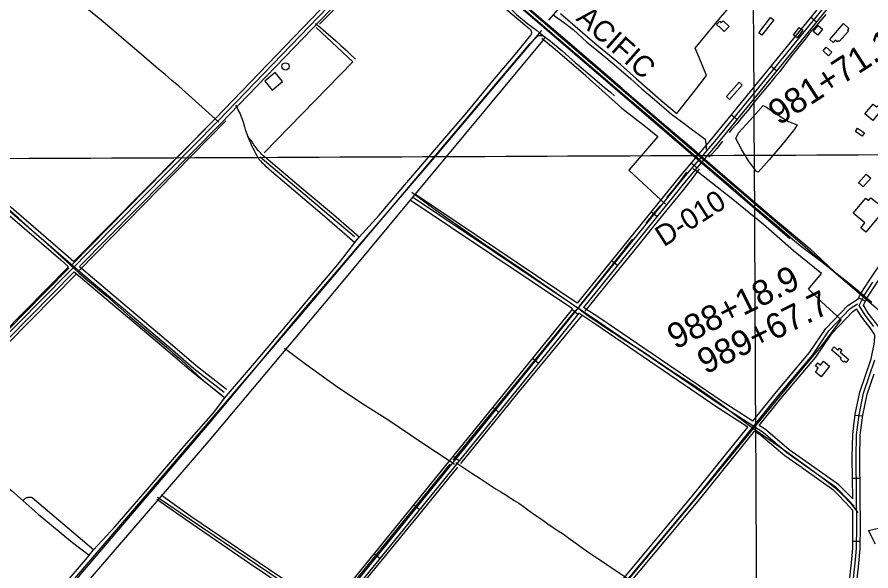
# Model space of a CAD drawing. Extents: x 3424494 to 3462436, y 522220 to 547718.
# Drawn here: x 3436193 to 3439589, y 538124 to 540326 of the extents above; entities that cross this region are included whole.
import ezdxf

# ---------------------------------------------------------------- set-up
doc = ezdxf.new("R2010")
doc.units = 0
for name, color, linetype in [('V-BLDG-OTLN', 7, 'Continuous'), ('V-DOMW-TANK', 7, 'Continuous'), ('V-DTCH-CNTR', 7, 'Continuous'), ('V-GRID-MAJR', 7, 'Continuous'), ('V-RAIL-IDEN', 7, 'Continuous'), ('V-RAIL-TRAK', 7, 'Continuous'), ('V-RIVR-RANG-IDEN', 7, 'Continuous'), ('V-ROAD-CNTR', 7, 'Continuous'), ('V-SITE-VEGE', 7, 'Continuous'), ('V-SURV-IDEN', 7, 'Continuous'), ('V-TOPO-SHOR', 7, 'Continuous')]:
    doc.layers.add(name, color=color, linetype=linetype)

msp = doc.modelspace()

# ---------------------------------------------------------------- linework, layer by layer
at = {"layer": 'V-BLDG-OTLN'}
for points in [[(3438974.3, 540296), (3438987.3, 540309.2), (3438993.6, 540303), (3439001.1, 540310.6), (3439024.2, 540287.8), (3439005.3, 540268.6), (3438983.6, 540289.9), (3438982.1, 540288.4)], [(3439142.5, 540262.8), (3439189.4, 540323.8), (3439202, 540314.1), (3439155.2, 540253.1)], [(3439425.7, 540236.3), (3439479.8, 540299.5), (3439500.6, 540280.3), (3439494.9, 540274.2), (3439499.9, 540269.6), (3439462, 540228.7), (3439459, 540231.5), (3439454.4, 540226.6), (3439446.4, 540234.1), (3439438, 540225)], [(3439280.7, 540253.4), (3439303.3, 540284.3), (3439317.8, 540273.7), (3439295.3, 540242.8)], [(3439359.4, 540268.4), (3439378.4, 540292.1), (3439396.6, 540277.6), (3439377.6, 540253.9)], [(3439398.3, 540191.6), (3439410.7, 540205.6), (3439432.6, 540186.2), (3439420.2, 540172.2)], [(3437177.8, 540070.9), (3437208, 540035.3), (3437249.1, 540070), (3437218.9, 540105.7)], [(3439014.2, 540009.3), (3439064.5, 540066.4), (3439076.6, 540055.6), (3439026.3, 539998.6)], [(3439563.9, 539940.4), (3439596.8, 539979.8), (3439610.9, 539968.4), (3439614.9, 539973.3), (3439632.5, 539959.1), (3439596.3, 539914.2)], [(3439526.8, 539870.9), (3439535.4, 539883.5), (3439562.6, 539864.9), (3439554, 539852.3)], [(3439539.7, 539666.2), (3439569.2, 539700.9), (3439587.6, 539685.3), (3439558.1, 539650.6)], [(3439518.5, 539545.7), (3439567.9, 539605.5), (3439578.9, 539596.5), (3439588.1, 539607.6), (3439618.1, 539582.8), (3439637.3, 539606.1), (3439662.7, 539585.1), (3439568.4, 539471), (3439548.1, 539487.7), (3439564.6, 539507.6)], [(3439432.3, 539003.1), (3439442.6, 539015.1), (3439457.2, 539002.3), (3439463.9, 539009.9), (3439472.6, 539002.2), (3439465.9, 538994.5), (3439500.2, 538964.5), (3439489.8, 538952.6), (3439483.3, 538958.3), (3439479.8, 538954.3), (3439467.2, 538965.4), (3439470.7, 538969.5)], [(3439400.1, 538958.2), (3439424.2, 538938.8), (3439390.1, 538896.4), (3439368.5, 538913.9), (3439375.2, 538922.2), (3439373.2, 538923.9), (3439378.9, 538931), (3439367.9, 538939.8), (3439377.1, 538951.2), (3439387.6, 538942.7)]]:
    msp.add_lwpolyline(points, close=True, dxfattribs=at)
at = {"layer": 'V-DOMW-TANK'}
msp.add_circle((3437260.5, 540129.6), 14.4, dxfattribs=at)
at = {"layer": 'V-DTCH-CNTR'}
for points in [[(3436995.5, 539908), (3436969.3, 539932.2), (3436942.9, 539956.2), (3436916.4, 539980.1), (3436889.8, 540003.8), (3436863, 540027.4), (3436836.1, 540050.8), (3436809, 540074), (3436781.9, 540097.1), (3436754.6, 540120.1), (3436727.1, 540142.9), (3436677.4, 540185.6), (3436627.6, 540228.1), (3436577.6, 540270.5), (3436527.5, 540312.8), (3436477.3, 540354.8), (3436426.9, 540396.7), (3436376.4, 540438.4), (3436365.1, 540447.1), (3436354, 540456), (3436343, 540465), (3436332.2, 540474.2)], [(3438593, 540137.2), (3438655.6, 540081.5), (3438752.5, 539995.5), (3438817.1, 539942.9), (3438896.5, 540043.5), (3438934.8, 540092.8), (3438906, 540164.5), (3438890.1, 540202.2), (3438990.1, 540324.1), (3439108, 540461.5)], [(3436479.3, 538187.5), (3436497.7, 538207.7), (3436582.8, 538300.5), (3436720.3, 538458), (3436858.1, 538620.6), (3436974.4, 538753.3), (3437019.7, 538811.9), (3437025.8, 538819.8), (3437137.2, 538950.7), (3437252.7, 539086.6), (3437364.7, 539220.9), (3437474.7, 539349.9), (3437536.2, 539430), (3437541.4, 539436.8), (3437553.9, 539450.7), (3437633.1, 539538.8), (3437734.7, 539659.2), (3437870.3, 539815.9), (3437983.1, 539948.2), (3438085.4, 540072.5), (3438180.6, 540184.9), (3438236.6, 540254.2), (3438237.5, 540255.8), (3438238.3, 540257.4), (3438238.9, 540259.2), (3438239.3, 540261), (3438239.5, 540262.9), (3438239.6, 540264.8), (3438239.4, 540266.6), (3438239, 540268.4), (3438238.4, 540270.2), (3438237.6, 540271.9), (3438236.6, 540273.5), (3438235.5, 540275), (3438234.2, 540276.4), (3438232.8, 540277.6), (3438231.2, 540278.6), (3438229.6, 540279.5), (3438093.7, 540394.1)], [(3438593, 540137.2), (3438490.9, 540220.3), (3438354.7, 540339.1)], [(3437379.9, 540300.7), (3437400.3, 540283.5), (3437420.5, 540266.1), (3437440.6, 540248.6), (3437460.6, 540230.8), (3437480.4, 540213), (3437500, 540194.9), (3437519.5, 540176.7), (3437538.9, 540158.3)], [(3438597.4, 539962.9), (3438454.5, 540092), (3438333.2, 540196.2), (3438279.7, 540240)], [(3436422.7, 539323.5), (3436353, 539388.7), (3436198.9, 539525.9), (3436048.1, 539655.6), (3435857.4, 539820.8), (3435729.6, 539930.6), (3435687.5, 539969.2), (3435601, 539905.4), (3435490.1, 539817.2), (3435437.5, 539776), (3435384.9, 539734.8), (3435332.3, 539693.6), (3435273.9, 539649.5), (3435215.8, 539605.1), (3435157.7, 539560.6), (3435099.9, 539515.8)], [(3437061.5, 539975.1), (3437065.5, 539968.4), (3437069.4, 539961.7), (3437073, 539954.8), (3437076.5, 539947.9), (3437079.8, 539940.8), (3437082.9, 539933.7), (3437085.7, 539926.4), (3437088.4, 539919.2), (3437090.9, 539911.8), (3437093.2, 539904.4), (3437095.3, 539896.9), (3437097.2, 539889.3), (3437100.6, 539878.5), (3437104.3, 539867.8), (3437108.2, 539857.2), (3437110.7, 539850.7), (3437112.3, 539846.6), (3437116.6, 539836.1), (3437121.1, 539825.7), (3437125.7, 539815.4), (3437130.6, 539805.2), (3437135.7, 539795.1), (3437141, 539785), (3437146.5, 539775.1), (3437152.2, 539765.3), (3437156.5, 539759.9), (3437160.9, 539754.6), (3437165.5, 539749.5), (3437170.3, 539744.4), (3437175.2, 539739.6), (3437180.2, 539734.9), (3437185.4, 539730.3), (3437190.7, 539725.9), (3437196.2, 539721.6), (3437415.2, 539534.7), (3437536.2, 539430)], [(3438597.4, 539962.9), (3438692.2, 539891), (3438741.2, 539850.4), (3438626.5, 539716.7), (3438772.1, 539581.7)], [(3437553.9, 539450.7), (3437451.1, 539539.8), (3437322.5, 539647.1), (3437183.1, 539765.4), (3437177.6, 539769.9), (3437172.3, 539774.6), (3437167.1, 539779.5), (3437162.1, 539784.5), (3437157.3, 539789.6), (3437152.5, 539794.9), (3437148, 539800.3), (3437143.6, 539805.9), (3437139.4, 539811.6), (3437135.3, 539817.4), (3437131.4, 539823.3), (3437127.7, 539829.3), (3437110.7, 539850.7)], [(3438469.4, 537901.9), (3438516.7, 537958.1), (3438613.5, 538076.9), (3438625.8, 538091.6), (3438711.2, 538193.8), (3438835.1, 538344), (3438941.1, 538470.1), (3439050.8, 538605), (3439121.2, 538690.5), (3439182.2, 538765), (3439300.6, 538909.1), (3439397.4, 539024.5), (3439469.7, 539122.1), (3439391.9, 539194.4), (3439339.7, 539244), (3439391.5, 539306.3), (3439281.1, 539397.2), (3439160.8, 539501.1), (3439032.4, 539606), (3438903.2, 539707.4), (3438881.4, 539722.1)], [(3438432.7, 539161.5), (3438368.5, 539205.2), (3438208.6, 539316.7), (3438054.7, 539420.1), (3437860.8, 539555.2), (3437763, 539628.1)], [(3436422.7, 539323.5), (3436440.4, 539307.9), (3436458.3, 539292.5), (3436476.2, 539277.3), (3436494.3, 539262.2), (3436512.5, 539247.2), (3436530.8, 539232.3), (3436549.2, 539217.7), (3436572.4, 539196.7), (3436595.7, 539176), (3436619.2, 539155.3), (3436642.8, 539134.9), (3436666.5, 539114.6), (3436690.3, 539094.4), (3436714.3, 539074.4), (3436738.4, 539054.6), (3436762.7, 539034.9), (3436787.8, 539013.3), (3436812.8, 538991.5), (3436837.6, 538969.5), (3436862.3, 538947.4), (3436886.8, 538925.1), (3436911.1, 538902.6), (3436935.3, 538880), (3437019.7, 538811.9)], [(3438432.7, 539161.5), (3438452.5, 539147.4), (3438472.4, 539133.4), (3438492.4, 539119.5), (3438512.5, 539105.8), (3438532.7, 539092.1), (3438552.9, 539078.7), (3438572.5, 539066.2), (3438592, 539053.5), (3438611.4, 539040.8), (3438630.7, 539027.8)], [(3437256.7, 539009.4), (3437335.8, 538949.5), (3437469.2, 538855.3), (3437575.1, 538785.1), (3437671.6, 538723.1), (3437798.1, 538638.1), (3437923.3, 538555.7), (3437933, 538549)], [(3438630.7, 539027.8), (3438680.2, 538997.3), (3438792.9, 538920.4), (3438884.2, 538863.3), (3438988.4, 538789.2), (3439121.2, 538690.5), (3439254.1, 538597.2), (3439331.1, 538542), (3439400, 538491.2), (3439445.1, 538455.7), (3439476, 538426.7), (3439509, 538391.8), (3439535.9, 538357.2)], [(3435837.1, 538730.2), (3435865, 538707.9), (3435934.8, 538647.4), (3436057.7, 538541.8), (3436171.1, 538443.8), (3436217.2, 538403.3), (3436277.5, 538350.3), (3436413.4, 538237.5), (3436479.3, 538187.5), (3436424.4, 538122.1), (3436327.7, 538009.6), (3436279.3, 537950.8)], [(3437937.7, 538554.7), (3437970, 538534.2), (3438002.2, 538513.3), (3438034.2, 538492.3), (3438066.1, 538471), (3438097.9, 538449.5), (3438116.2, 538438.7), (3438134.4, 538427.6), (3438152.4, 538416.3), (3438170.3, 538404.9), (3438188.1, 538393.2), (3438205.8, 538381.3), (3438223.3, 538369.2), (3438243.3, 538354.5), (3438263.5, 538340), (3438283.8, 538325.7), (3438304.2, 538311.5), (3438324.7, 538297.5), (3438345.4, 538283.6), (3438366.1, 538270), (3438392.3, 538251), (3438418.5, 538232.3), (3438444.9, 538213.7), (3438471.4, 538195.2), (3438498, 538176.9), (3438524.7, 538158.8), (3438551.5, 538140.9), (3438625.8, 538091.6)], [(3436497.7, 538207.7), (3436253, 538415.1), (3436250.5, 538415.8), (3436248.1, 538416.4), (3436245.6, 538416.8), (3436243, 538416.9), (3436240.5, 538416.9), (3436238, 538416.6), (3436235.5, 538416.1), (3436233, 538415.4), (3436230.7, 538414.5), (3436228.4, 538413.4), (3436226.2, 538412.1), (3436224.1, 538410.7), (3436222.1, 538409), (3436220.3, 538407.3), (3436218.7, 538405.3), (3436217.2, 538403.3)], [(3437434.4, 537934), (3437353.6, 537991), (3437247.3, 538066.3), (3437117.6, 538153.9), (3437007.8, 538229.8), (3436893.5, 538307.7), (3436748.8, 538407.7)], [(3436765.9, 538426.9), (3436884.3, 538342.2), (3437003.4, 538261.1), (3437110.9, 538189), (3437233.7, 538105.1), (3437344.3, 538032), (3437430.1, 537975), (3437454, 537958.7)]]:
    msp.add_lwpolyline(points, dxfattribs=at)
at = {"layer": 'V-GRID-MAJR'}
for points in [[(3439178.1, 527657.9), (3439151.7, 533715.8), (3439125.2, 539776.7), (3439098.8, 545837.7), (3439098.8, 545840.7)], [(3428572.5, 539732.2), (3433848.9, 539754.1), (3439125.2, 539776.7), (3444401.6, 539800.1), (3449677.9, 539824.3), (3454954.3, 539849.2), (3460230.7, 539875)]]:
    msp.add_spline(points, degree=3, dxfattribs=at)
at = {"layer": 'V-RAIL-TRAK'}
for points in [[(3438130.4, 540424.7), (3438265.9, 540308.4), (3438483.8, 540121.8), (3438589.1, 540030.7)], [(3438598.7, 540042), (3438354.2, 540252.8), (3438206.8, 540377.4)], [(3438589.1, 540030.7), (3438656.4, 539974.4), (3438715.8, 539923.5), (3438785.3, 539863.9), (3438881.9, 539780.7), (3438909, 539757.2), (3438929.4, 539739.6), (3439039.2, 539646.3), (3439112.9, 539582.3), (3439212.4, 539498.3), (3439277, 539442.4), (3439307.7, 539417.5), (3439359.8, 539377.6), (3439392.2, 539353.6), (3439442.7, 539315), (3439503.2, 539267.4), (3439566.8, 539213.8), (3439592.7, 539191.9)], [(3438598.7, 540042), (3438690.4, 539964.2), (3438774.8, 539892.1), (3438865.2, 539814.9), (3438919.2, 539769), (3438987.7, 539709.5), (3439093, 539619.5), (3439200.9, 539526.2), (3439345.4, 539405.5), (3439442.7, 539315)]]:
    msp.add_lwpolyline(points, dxfattribs=at)
at = {"layer": 'V-ROAD-CNTR'}
for p, q in [((3439371.6, 540306), (3439348.4, 540324.9)), ((3439213.7, 540112.1), (3439190.5, 540131.1)), ((3439055.9, 539918.3), (3439032.6, 539937.2)), ((3438895.9, 539725.8), (3438873, 539745.3)), ((3438737.6, 539532.7), (3438714.3, 539551.6)), ((3438580.4, 539338.4), (3438557.1, 539357.3)), ((3439540.1, 539210.3), (3439566.9, 539196.8)), ((3438423.1, 539144.1), (3438399.8, 539162.9)), ((3438265.7, 538949.8), (3438242.4, 538968.7)), ((3438108.1, 538755.8), (3438084.8, 538774.7)), ((3439525.9, 538743.9), (3439555.7, 538740.2)), ((3437950.5, 538561.7), (3437927.2, 538580.6)), ((3439515.1, 538492.5), (3439545.1, 538492.8)), ((3437792.9, 538367.6), (3437769.6, 538386.5)), ((3439516.7, 538242.8), (3439546.7, 538242.5)), ((3437635.4, 538173.5), (3437612.1, 538192.4))]:
    msp.add_line(p, q, dxfattribs=at)
for points in [[(3432086.3, 545626.6), (3433017.5, 544826.1), (3436584, 541768.3), (3439656.2, 539130.4), (3440791.3, 538157.4)], [(3432733, 545050.3), (3433007.7, 544814.8), (3436574.2, 541756.9), (3439266.7, 539445.1)], [(3438955.7, 541963.9), (3438831.4, 541837.9), (3437779.6, 540751.2), (3436981.6, 539923.1), (3436419.1, 539354.6)], [(3438956.6, 541943.4), (3438842.1, 541827.4), (3437790.4, 540740.8), (3436992.3, 539912.6), (3435795.3, 538702.9), (3434822.5, 537711.3), (3433638.5, 536500.9), (3432411.7, 535256.8), (3431892.4, 534722)], [(3438429.1, 541379.1), (3437801.2, 540730.4), (3437003.1, 539902.1), (3436441.5, 539334.6)], [(3439560.3, 540536), (3439532.8, 540521.1), (3439485.5, 540469.6), (3438965.9, 539831.6), (3438842.3, 539685.9), (3438340.7, 539066.1), (3437527.7, 538064.7), (3436977.6, 537390.6), (3436950.7, 537358.5), (3436912.6, 537328.4), (3436880.1, 537287.6), (3435369.4, 535417.2)], [(3439553.2, 540549.2), (3439523.5, 540533.1), (3439474.2, 540479.4), (3438954.4, 539841.2), (3438830.7, 539695.4), (3438420.7, 539188.8)], [(3439567.5, 540522.8), (3439542.2, 540509.1), (3439496.9, 540459.8), (3438977.4, 539822), (3438853.8, 539676.3), (3438445.8, 539172)], [(3433324.1, 536182.1), (3432223.6, 537250.6), (3432220.1, 537258.6), (3432226, 537272.9), (3432250.3, 537291.2), (3432956, 537846.6), (3433636.9, 538383), (3434364.1, 538949.4), (3435034.7, 539473.7), (3435654.5, 539953.9), (3435673.5, 539961.4), (3435694.9, 539951.2), (3435719.6, 539937.7), (3436376.5, 539371.6), (3436454.6, 539304), (3436811.3, 539002.9), (3436896.3, 538929.3), (3437016.2, 538835.1)], [(3435678.5, 539975.6), (3435701.7, 539964.6), (3435728.2, 539950.1), (3436386.3, 539382.9), (3436419.1, 539354.6)], [(3435676.1, 539943.5), (3435688.1, 539937.9), (3435711, 539925.3), (3436366.7, 539360.2), (3436397.9, 539333.2)], [(3438420.7, 539188.8), (3437777.4, 539619.8)], [(3439537.8, 539205.9), (3439548.4, 539226.8), (3439583.2, 539279.8), (3439607.1, 539315.5), (3439639.4, 539362), (3439678.8, 539401.3), (3439720.1, 539426.3), (3439777.8, 539474.1), (3439810.7, 539511.8), (3439844.8, 539560.3), (3439893.5, 539628.4)], [(3438401.8, 539165.4), (3437760.7, 539594.9)], [(3439521.5, 538381.5), (3439500, 538405.6), (3439451, 538455.3), (3439254.8, 538594.1), (3439160.3, 538674.6), (3438984.6, 538787.7), (3438502.5, 539116), (3437769, 539607.3)], [(3439632.2, 539075.6), (3439612, 539104.5), (3439577.6, 539149.4), (3439558.4, 539180.1), (3439574.4, 539211.8), (3439608.2, 539263.2), (3439631.8, 539298.6), (3439662.5, 539342.7), (3439697.4, 539377.5), (3439737.5, 539401.8), (3439798.9, 539452.5), (3439834.3, 539493.3), (3439869.3, 539542.9), (3439911.4, 539601.8)], [(3436397.9, 539333.2), (3435784.7, 538713.4), (3435273.2, 538192.2)], [(3436420.3, 539313.2), (3435806, 538692.4), (3435291.1, 538167.5)], [(3436420.3, 539313.2), (3436801.5, 538991.5), (3436886.7, 538917.7), (3437006.9, 538823.3)], [(3436441.5, 539334.6), (3436821, 539014.3), (3436905.8, 538940.8), (3437025.5, 538846.9)], [(3439599.9, 539095.6), (3439565.2, 539140.8), (3439541.3, 539179.3), (3439561.4, 539219.3), (3439595.7, 539271.5)], [(3436995.8, 536134.2), (3437278.2, 536473.7), (3437758.4, 537051.8), (3438176.1, 537555.3), (3438544.6, 537998.5), (3438889.3, 538411.5), (3439218.5, 538819), (3439356.9, 538983.6), (3439420.9, 539078), (3439506.6, 539167.6), (3439534.6, 539185.9)], [(3439118.6, 538719.3), (3439206.9, 538828.6), (3439344.9, 538992.7), (3439409.2, 539087.4), (3439497, 539179.2), (3439537.8, 539205.9)], [(3438401.8, 539165.4), (3438329.1, 539075.5), (3437516.1, 538074.1), (3436966, 537400.2), (3436940.2, 537369.3), (3436901.9, 537339.1), (3436868.4, 537297), (3435357.8, 535426.7)], [(3438426.8, 539148.6), (3438352.4, 539056.6), (3437539.3, 538055.2), (3436989.1, 537381.1), (3436961.4, 537347.9)], [(3439099.7, 538695.8), (3438976.4, 538775.1), (3438494.1, 539103.6), (3438426.8, 539148.6)], [(3439118.6, 538719.3), (3438992.9, 538800.2), (3438510.9, 539128.4), (3438445.8, 539172)], [(3439144, 538702.9), (3439230.1, 538809.5), (3439368.9, 538974.5), (3439432.6, 539068.5), (3439516.3, 539156), (3439531.8, 539166.1)], [(3439516, 538410.7), (3439514.2, 538575), (3439516.5, 538666.3), (3439526.4, 538747.8), (3439544.7, 538834.3), (3439589.6, 538967.4), (3439602.8, 539031.9), (3439604.4, 539062.9), (3439587.8, 539086.8), (3439552.9, 539132.3), (3439531.8, 539166.1)], [(3439476.1, 537695.6), (3439526, 538155.5), (3439531.4, 538213.7), (3439532.2, 538304.3), (3439530.8, 538425.2), (3439529.2, 538574.9), (3439531.4, 538665.3), (3439541.2, 538745.3), (3439559.2, 538830.4), (3439604.1, 538963.5)], [(3439491, 537694), (3439540.9, 538154), (3439546.4, 538213), (3439547.2, 538304.3), (3439545.8, 538425.4), (3439544.2, 538574.8), (3439546.4, 538664.2), (3439556, 538742.9), (3439573.7, 538826.4), (3439601, 538907.4)], [(3439329.5, 538559.6), (3439264, 538605.9), (3439169.3, 538686.7), (3439144, 538702.9)], [(3437615.2, 536902.9), (3437746.8, 537061.3), (3438164.5, 537564.9), (3438533, 538008.1), (3438877.7, 538421), (3439099.7, 538695.8)], [(3437640.3, 536886.1), (3437769.9, 537042.2), (3438187.6, 537545.7), (3438556.1, 537988.9), (3438900.9, 538402), (3439125.1, 538679.5)], [(3439310.5, 538536.3), (3439245.6, 538582.2), (3439151.4, 538662.5), (3439125.1, 538679.5)], [(3439454.5, 538430.4), (3439441.2, 538443.9), (3439312.1, 538535.2)], [(3439464.7, 538462.8), (3439460.7, 538466.8), (3439329.5, 538559.6)], [(3439516.5, 538364.6), (3439489.1, 538395.3), (3439454.5, 538430.4)], [(3439516, 538410.7), (3439464.7, 538462.8)], [(3439476, 537834.1), (3439511, 538157), (3439516.4, 538214.5), (3439517.2, 538304.2), (3439516.5, 538364.6)]]:
    msp.add_lwpolyline(points, dxfattribs=at)
at = {"layer": 'V-SITE-VEGE'}
for points in [[(3437324.7, 539145), (3438233.8, 540220.4), (3438249.8, 540236.5), (3438265.9, 540252.5), (3438281.9, 540252.5), (3438292.6, 540247.2), (3438281.9, 540231.1), (3437442.4, 539219.9), (3436955.8, 538642.1), (3435570.8, 537037), (3434260.7, 535453.4), (3434196.5, 535389.2), (3434175.1, 535389.2), (3434159.1, 535410.6), (3434175.1, 535448), (3434217.9, 535501.5), (3434667.1, 536009.8), (3435260.6, 536753.5), (3435330.1, 536796.3), (3435897, 537475.8), (3436046.7, 537657.7)], [(3439050.9, 539843.4), (3439062.5, 539865.7), (3439108.6, 539915.6), (3439160.4, 539973.8), (3439173.8, 539967.5), (3439230.2, 539928.7), (3439260.5, 539910.1), (3439295.7, 539897.3), (3439284.2, 539880.1), (3439241.6, 539826.8), (3439183.3, 539758.5), (3439140.8, 539709.4), (3439133.3, 539712), (3439101.1, 539754.8), (3439074.9, 539798.6)]]:
    msp.add_lwpolyline(points, close=True, dxfattribs=at)
msp.add_lwpolyline([(3439606.3, 538230.2), (3439578.5, 538285.2), (3439623.8, 538296.2)], dxfattribs=at)
at = {"layer": 'V-TOPO-SHOR'}
for p, q in [((3437645.5, 540552.4), (3437395.7, 540297.2)), ((3437534.5, 539452.7), (3437159.7, 539769)), ((3438611, 539405.8), (3438642.1, 539443.4)), ((3438611, 539405.8), (3438428.9, 539177.2)), ((3438602.7, 539344.6), (3438450.4, 539156.4))]:
    msp.add_line(p, q, dxfattribs=at)
for points in [[(3437783.3, 540689.8), (3437850.5, 540631.6), (3437899.1, 540587.1), (3437932.6, 540550.3), (3437962.8, 540524.7), (3437998.1, 540496.3), (3438041.7, 540460), (3438091.9, 540413.4), (3438129.2, 540383.8), (3438151.8, 540363.6), (3438179.1, 540336.4), (3438224.7, 540298.1), (3438258.8, 540274), (3438270.3, 540262.7), (3438314.9, 540229.9), (3438360.5, 540191.3), (3438413.1, 540145.7), (3438461.3, 540104.1), (3438529.7, 540046.1), (3438551.6, 540028.6), (3438568.5, 540012.6)], [(3438613.8, 540677.9), (3438325.2, 540334.7), (3438306.8, 540312.7)], [(3438325.2, 540334.7), (3438366.4, 540305.7), (3438404.5, 540276.3), (3438459.5, 540226.4), (3438496.8, 540195.9), (3438534.8, 540164.5), (3438576.6, 540128.5), (3438633.2, 540079.7), (3438677.2, 540039.8), (3438727.4, 539997.8), (3438795.8, 539939.5), (3438835, 539910.5), (3438873.1, 539881.5), (3438908.1, 539856), (3438929.1, 539840.5), (3438931.2, 539830.4), (3438932.8, 539814.9), (3438934, 539799.4)], [(3439408.7, 540336.2), (3439393.4, 540317), (3439372.4, 540292.5), (3439344.9, 540261.8), (3439326.8, 540238.2), (3439308.2, 540215), (3439279.8, 540180), (3439244.5, 540134.1), (3439225.8, 540109.8), (3439205.8, 540086.8), (3439184.8, 540060.7), (3439155, 540024.6), (3439123.7, 539986.8), (3439098.8, 539954.1), (3439081, 539933.7), (3439055, 539901.6), (3439034.1, 539878.3), (3439024.9, 539866.3)], [(3438278.7, 540272.6), (3438270.3, 540262.7), (3437860.9, 539778.1), (3437332.6, 539161.9), (3436963.2, 538719.7), (3436308.2, 537950.6)], [(3437382.7, 540284.4), (3437529, 540148.2), (3437175.1, 539785.4)], [(3436972.9, 539913.5), (3436782.9, 539719.9), (3436555.8, 539488.3), (3436413.9, 539343.1)], [(3437023.4, 539912.6), (3436820.8, 539706.9), (3436568.5, 539449.1), (3436441.9, 539319.3)], [(3438998.3, 539832), (3438975.5, 539803.7), (3438955.5, 539780.1), (3438943.8, 539768.8)], [(3438905.4, 539723), (3438877.2, 539684.3), (3438838.9, 539634.7), (3438777.2, 539559), (3438725.6, 539496.1), (3438672.2, 539430.1), (3438626.6, 539374.4), (3438602.7, 539344.6)], [(3438776.6, 539608.1), (3438803.1, 539638.6), (3438837.1, 539681.2), (3438856.4, 539709.5)], [(3438694.3, 539507.1), (3438724, 539543.4), (3438753.3, 539577.2)], [(3436399.2, 539327.1), (3436221.2, 539148), (3436006.6, 538929.3), (3435856.8, 538773.2)], [(3436427.8, 539304.1), (3436247.7, 539121.6), (3436055.9, 538927.5), (3435858.9, 538726.1)], [(3438414.3, 539160.7), (3438213.8, 538915.3), (3438040.1, 538704.6), (3437925.6, 538564.3)], [(3438437.1, 539138.3), (3438189.3, 538838.3), (3438047.7, 538664.4), (3437956.3, 538551.3)], [(3437914.7, 538549.2), (3437761.8, 538361.6), (3437542.5, 538092.5), (3437447.5, 537973.5)], [(3437945.1, 538536.4), (3437800.8, 538360.4), (3437602.9, 538118.1), (3437452.5, 537930.7)], [(3436751.5, 538417), (3437242.9, 538084.5), (3437437.1, 537955.8)]]:
    msp.add_lwpolyline(points, dxfattribs=at)

# ---------------------------------------------------------------- texts
at = {"layer": 'V-RAIL-IDEN'}
msp.add_text('PACIFIC', height=83, rotation=318.5693, dxfattribs=at).set_placement((3438356.8, 540364.3))
at = {"layer": 'V-RIVR-RANG-IDEN'}
msp.add_text('D-010', height=83, rotation=32.6593, dxfattribs=at).set_placement((3438764.8, 539410.2))
at = {"layer": 'V-SURV-IDEN'}
for s, rotation, p in [('981+71.1', 32.8952, (3439222.4, 539892.9)), ('988+18.9', 26.4241, (3438810.8, 539003.4)), ('989+67.7', 26.3762, (3438930.5, 538904.4))]:
    msp.add_text(s, height=100, rotation=rotation, dxfattribs=at).set_placement(p)

doc.saveas('drawing.dxf')
